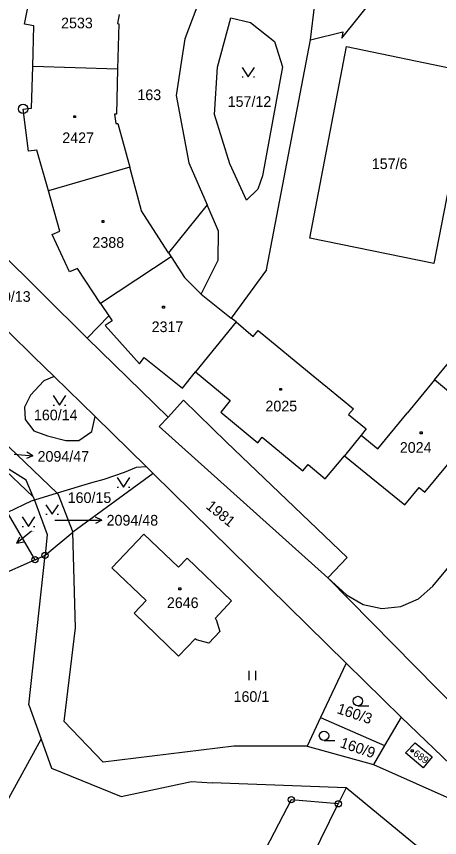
# Model space of a CAD drawing. Extents: x -795483 to -789093, y -1112258 to -1108741.
# Drawn here: x -791489.6 to -791422.1, y -1110887.7 to -1110756.8 of the extents above; entities that cross this region are included whole.
import ezdxf

# ---------------------------------------------------------------- set-up
doc = ezdxf.new("R2010")
doc.units = 0
for name, color, linetype in [('Komunikace', 7, 'Continuous'), ('Vrstva 1', 7, 'Continuous'), ('Vrstva 14', 7, 'Continuous'), ('Vrstva 15', 7, 'Continuous'), ('Vrstva 16', 7, 'Continuous'), ('Vrstva 2', 7, 'Continuous'), ('Vrstva 23', 7, 'Continuous'), ('Vrstva 25', 7, 'Continuous'), ('Vrstva 28', 7, 'Continuous')]:
    doc.layers.add(name, color=color, linetype=linetype)

msp = doc.modelspace()

# ---------------------------------------------------------------- linework, layer by layer
at = {"layer": 'Komunikace'}
msp.add_line((-791483.49, -1110837.07), (-791478.99, -1110837.07), dxfattribs=at)
at = {"layer": 'Vrstva 1'}
for p, q in [((-791437.75, -1110760.21), (-791428.43, -1110748.66)), ((-791488.32, -1110757.96), (-791486.94, -1110750.87)), ((-791459.97, -1110752.95), (-791462.76, -1110760.34)), ((-791442.7, -1110760.47), (-791442.04, -1110754.77)), ((-791473.24, -1110756.43), (-791473.51, -1110757.9)), ((-791486.85, -1110758.25), (-791488.32, -1110757.96)), ((-791486.99, -1110764.72), (-791486.85, -1110758.25)), ((-791473.51, -1110757.9), (-791473.29, -1110757.95)), ((-791473.29, -1110757.95), (-791473.48, -1110765.15)), ((-791442.7, -1110760.47), (-791437.56, -1110759.21)), ((-791437.56, -1110759.21), (-791437.75, -1110760.21)), ((-791462.76, -1110760.34), (-791463.34, -1110764.08)), ((-791442.84, -1110792.12), (-791436.99, -1110761.56)), ((-791436.99, -1110761.56), (-791417.16, -1110765.64)), ((-791487.22, -1110771.38), (-791486.99, -1110764.72)), ((-791473.48, -1110765.15), (-791486.99, -1110764.72)), ((-791463.34, -1110764.08), (-791464.17, -1110769.37)), ((-791473.48, -1110765.15), (-791473.67, -1110772.36)), ((-791417.16, -1110765.64), (-791423.03, -1110796.12)), ((-791464.17, -1110769.37), (-791462.12, -1110780.09)), ((-791488.55, -1110771.55), (-791487.22, -1110771.38)), ((-791487.72, -1110778.23), (-791488.55, -1110771.55)), ((-791473.67, -1110772.36), (-791473.98, -1110772.35)), ((-791473.98, -1110772.35), (-791473.77, -1110773.84)), ((-791473.77, -1110773.84), (-791473.47, -1110773.82)), ((-791473.47, -1110773.82), (-791471.56, -1110780.8)), ((-791423.19, -1110847.57), (-791365.28, -1110776.78)), ((-791486.37, -1110778.06), (-791487.72, -1110778.23)), ((-791484.52, -1110784.55), (-791486.37, -1110778.06)), ((-791462.12, -1110780.09), (-791459.22, -1110786.79)), ((-791471.56, -1110780.8), (-791484.52, -1110784.55)), ((-791469.67, -1110787.73), (-791471.56, -1110780.8)), ((-791482.72, -1110790.97), (-791484.52, -1110784.55)), ((-791459.22, -1110786.79), (-791465.39, -1110794.43)), ((-791468.83, -1110789.09), (-791469.67, -1110787.73)), ((-791497.1, -1110789.47), (-791478.33, -1110808.03)), ((-791465.39, -1110794.43), (-791468.83, -1110789.09)), ((-791483.9, -1110791.52), (-791482.72, -1110790.97)), ((-791481.16, -1110797.48), (-791483.9, -1110791.52)), ((-791423.03, -1110796.12), (-791442.84, -1110792.12)), ((-791465.39, -1110794.43), (-791464.97, -1110795.09)), ((-791464.97, -1110795.09), (-791476.23, -1110802.5)), ((-791464.97, -1110795.09), (-791462.82, -1110798.36)), ((-791479.89, -1110796.92), (-791481.16, -1110797.48)), ((-791476.23, -1110802.5), (-791479.89, -1110796.92)), ((-791462.82, -1110798.36), (-791460.15, -1110801.02)), ((-791460.15, -1110801.02), (-791455.35, -1110804.85)), ((-791476.23, -1110802.5), (-791474.86, -1110804.49)), ((-791474.86, -1110804.49), (-791478.33, -1110808.03)), ((-791474.34, -1110805.26), (-791475.47, -1110806.03)), ((-791474.86, -1110804.49), (-791474.34, -1110805.26)), ((-791454.59, -1110805.46), (-791455.35, -1110804.85)), ((-791475.47, -1110806.03), (-791470, -1110812.11)), ((-791454.59, -1110805.46), (-791461.06, -1110813.42)), ((-791454.59, -1110805.46), (-791451.85, -1110807.77)), ((-791486.83, -1110811), (-791490.83, -1110807.08)), ((-791478.33, -1110808.03), (-791465.44, -1110820.64)), ((-791451.85, -1110807.77), (-791451.08, -1110806.83)), ((-791451.08, -1110806.83), (-791442.29, -1110814.03)), ((-791486.83, -1110811), (-791483.61, -1110814.14)), ((-791470, -1110812.11), (-791469.23, -1110811.15)), ((-791469.23, -1110811.15), (-791463.16, -1110816.03)), ((-791422.97, -1110814.69), (-791420.74, -1110811.98)), ((-791483.61, -1110814.14), (-791485.27, -1110814.87)), ((-791483.61, -1110814.14), (-791477.08, -1110820.53)), ((-791463.16, -1110816.03), (-791461.06, -1110813.42)), ((-791461.06, -1110813.42), (-791455.51, -1110817.97)), ((-791442.29, -1110814.03), (-791440.01, -1110815.9)), ((-791485.27, -1110814.87), (-791487.36, -1110817.11)), ((-791440.01, -1110815.9), (-791435.88, -1110819.29)), ((-791422.97, -1110814.69), (-791427.33, -1110820)), ((-791415.16, -1110821.26), (-791422.97, -1110814.69)), ((-791487.36, -1110817.11), (-791488.33, -1110819.03)), ((-791455.51, -1110817.97), (-791457.05, -1110819.84)), ((-791488.33, -1110819.03), (-791488.23, -1110821)), ((-791435.88, -1110819.29), (-791436.65, -1110820.23)), ((-791488.23, -1110821), (-791486.84, -1110822.82)), ((-791477.6, -1110822.93), (-791477.08, -1110820.53)), ((-791477.08, -1110820.53), (-791468.87, -1110828.55)), ((-791465.44, -1110820.64), (-791466.84, -1110822.15)), ((-791457.05, -1110819.84), (-791451.15, -1110824.71)), ((-791436.65, -1110820.23), (-791433.87, -1110822.52)), ((-791432, -1110825.68), (-791427.33, -1110820)), ((-791466.84, -1110822.15), (-791439.95, -1110846.26)), ((-791424.49, -1110832.59), (-791415.16, -1110821.26)), ((-791486.84, -1110822.82), (-791484.67, -1110823.61)), ((-791484.67, -1110823.61), (-791481.75, -1110824.37)), ((-791479.69, -1110824.37), (-791477.6, -1110822.93)), ((-791434.66, -1110823.5), (-791437.28, -1110826.78)), ((-791433.87, -1110822.52), (-791434.66, -1110823.5)), ((-791434.66, -1110823.5), (-791432, -1110825.68)), ((-791492.04, -1110824.2), (-791483.14, -1110832.78)), ((-791481.75, -1110824.37), (-791479.69, -1110824.37)), ((-791451.15, -1110824.71), (-791450.41, -1110823.82)), ((-791450.41, -1110823.82), (-791443.93, -1110829.17)), ((-791488.09, -1110830.7), (-791496.99, -1110825.1)), ((-791440.36, -1110830.48), (-791437.28, -1110826.78)), ((-791437.28, -1110826.78), (-791427.69, -1110834.61)), ((-791492.46, -1110828.12), (-791486.94, -1110833.33)), ((-791470.54, -1110828.66), (-791472.44, -1110829.45)), ((-791468.87, -1110828.55), (-791470.54, -1110828.66)), ((-791468.87, -1110828.55), (-791467.8, -1110829.6)), ((-791443.93, -1110829.17), (-791443.12, -1110828.19)), ((-791443.12, -1110828.19), (-791440.36, -1110830.48)), ((-791467.8, -1110829.6), (-791480.64, -1110838.97)), ((-791472.44, -1110829.45), (-791475.71, -1110830.6)), ((-791467.8, -1110829.6), (-791437.06, -1110859.83)), ((-791486.94, -1110833.33), (-791488.09, -1110830.7)), ((-791477.66, -1110831.13), (-791483.14, -1110832.78)), ((-791475.71, -1110830.6), (-791477.66, -1110831.13)), ((-791483.14, -1110832.78), (-791486.74, -1110833.86)), ((-791483.14, -1110832.78), (-791482.96, -1110832.96)), ((-791427.69, -1110834.61), (-791425.41, -1110831.83)), ((-791425.41, -1110831.83), (-791424.49, -1110832.59)), ((-791487.29, -1110834.03), (-791491.03, -1110835.86)), ((-791486.74, -1110833.86), (-791487.29, -1110834.03)), ((-791486.94, -1110833.33), (-791486.74, -1110833.86)), ((-791486.74, -1110833.86), (-791484.7, -1110839.35)), ((-791482.96, -1110832.96), (-791480.64, -1110838.97)), ((-791486.66, -1110843.36), (-791491.03, -1110835.86)), ((-791485.05, -1110842.65), (-791480.64, -1110838.97)), ((-791484.7, -1110839.35), (-791485.05, -1110842.65)), ((-791480.22, -1110854.23), (-791480.64, -1110838.97)), ((-791474.4, -1110844.64), (-791469.28, -1110839.31)), ((-791469.28, -1110839.31), (-791463.79, -1110844.57)), ((-791486.66, -1110843.36), (-791496.2, -1110847.61)), ((-791487.62, -1110866.5), (-791485.05, -1110842.65)), ((-791486.66, -1110843.36), (-791485.05, -1110842.65)), ((-791463.79, -1110844.57), (-791462.41, -1110843.13)), ((-791462.41, -1110843.13), (-791455.32, -1110849.91)), ((-791468.91, -1110849.89), (-791474.4, -1110844.64)), ((-791439.95, -1110846.26), (-791436.97, -1110848.98)), ((-791439.95, -1110846.26), (-791418.75, -1110867.78)), ((-791425.5, -1110849.59), (-791423.19, -1110847.57)), ((-791470.84, -1110851.91), (-791468.91, -1110849.89)), ((-791455.32, -1110849.91), (-791457.95, -1110852.71)), ((-791436.97, -1110848.98), (-791434.35, -1110850.5)), ((-791428.33, -1110850.82), (-791425.5, -1110849.59)), ((-791434.35, -1110850.5), (-791431.37, -1110851.16)), ((-791431.37, -1110851.16), (-791428.33, -1110850.82)), ((-791463.75, -1110858.73), (-791470.84, -1110851.91)), ((-791457.95, -1110852.71), (-791457.77, -1110852.9)), ((-791457.77, -1110852.9), (-791457.18, -1110854.81)), ((-791481.99, -1110869.17), (-791480.22, -1110854.23)), ((-791457.18, -1110854.81), (-791458.93, -1110856.65)), ((-791461.1, -1110855.97), (-791463.75, -1110858.73)), ((-791460.9, -1110856.14), (-791461.1, -1110855.97)), ((-791458.93, -1110856.65), (-791460.9, -1110856.14)), ((-791437.06, -1110859.83), (-791441.14, -1110868.53)), ((-791428.26, -1110868.46), (-791437.06, -1110859.83)), ((-791487.62, -1110866.5), (-791485.66, -1110871.99)), ((-791475.78, -1110875.66), (-791481.99, -1110869.17)), ((-791441.14, -1110868.53), (-791443.27, -1110873.08)), ((-791441.14, -1110868.53), (-791430.93, -1110872.98)), ((-791428.26, -1110868.46), (-791430.93, -1110872.98)), ((-791416.58, -1110879.71), (-791428.26, -1110868.46)), ((-791500.17, -1110898.3), (-791485.66, -1110871.99)), ((-791485.66, -1110871.99), (-791484.02, -1110876.57)), ((-791454.96, -1110873.11), (-791475.78, -1110875.66)), ((-791443.27, -1110873.08), (-791454.96, -1110873.11)), ((-791443.27, -1110873.08), (-791432.7, -1110875.99)), ((-791430.93, -1110872.98), (-791432.7, -1110875.99)), ((-791432.7, -1110875.99), (-791418.58, -1110882.32)), ((-791484.02, -1110876.57), (-791472.93, -1110881.09)), ((-791472.93, -1110881.09), (-791461.72, -1110878.74)), ((-791461.72, -1110878.74), (-791458.41, -1110878.94)), ((-791437.03, -1110879.71), (-791458.41, -1110878.94)), ((-791437.03, -1110879.71), (-791438.3, -1110882.28)), ((-791417.23, -1110896), (-791437.03, -1110879.71)), ((-791445.79, -1110881.63), (-791470.21, -1110928.14)), ((-791450.32, -1110906.63), (-791438.3, -1110882.28)), ((-791438.3, -1110882.28), (-791445.79, -1110881.63))]:
    msp.add_line(p, q, dxfattribs=at)
at = {"layer": 'Vrstva 16'}
for p, q in [((-791486.99, -1110826.81), (-791487.94, -1110826.22)), ((-791489.98, -1110826.52), (-791486.99, -1110826.81)), ((-791486.99, -1110826.81), (-791488.04, -1110827.21)), ((-791475.99, -1110837.07), (-791476.99, -1110836.57)), ((-791478.99, -1110837.07), (-791475.99, -1110837.07)), ((-791475.99, -1110837.07), (-791476.99, -1110837.57)), ((-791487.24, -1110838.82), (-791489.54, -1110840.75)), ((-791489.54, -1110840.75), (-791489.09, -1110839.72)), ((-791489.54, -1110840.75), (-791488.45, -1110840.49))]:
    msp.add_line(p, q, dxfattribs=at)
at = {"layer": 'Vrstva 2'}
for p, q in [((-791457.53, -1110764.85), (-791455.42, -1110757)), ((-791455.42, -1110757), (-791452.28, -1110757.7)), ((-791452.28, -1110757.7), (-791448.49, -1110760.77)), ((-791449.72, -1110797.17), (-791442.7, -1110760.47)), ((-791448.49, -1110760.77), (-791447.17, -1110764.79)), ((-791447.17, -1110764.79), (-791450.37, -1110782.17)), ((-791458.02, -1110772.39), (-791457.53, -1110764.85)), ((-791455.6, -1110780.24), (-791458.02, -1110772.39)), ((-791452.93, -1110786.04), (-791455.6, -1110780.24)), ((-791450.37, -1110782.17), (-791451.1, -1110784.28)), ((-791451.1, -1110784.28), (-791452.93, -1110786.04)), ((-791457.42, -1110790.98), (-791459.22, -1110786.79)), ((-791457.47, -1110795.6), (-791457.42, -1110790.98)), ((-791460.15, -1110801.02), (-791457.47, -1110795.6)), ((-791449.72, -1110797.17), (-791455.35, -1110804.85)), ((-791465.44, -1110820.64), (-791462.97, -1110817.95)), ((-791462.97, -1110817.95), (-791456.1, -1110824.65)), ((-791436.9, -1110842.99), (-791456.1, -1110824.65)), ((-791436.9, -1110842.99), (-791439.95, -1110846.26)), ((-791427.56, -1110874.16), (-791426.04, -1110872.56)), ((-791426.04, -1110872.56), (-791423.33, -1110874.81)), ((-791424.73, -1110876.52), (-791427.56, -1110874.16)), ((-791423.33, -1110874.81), (-791424.73, -1110876.52))]:
    msp.add_line(p, q, dxfattribs=at)
at = {"layer": 'Vrstva 23'}
for p, q in [((-791453.64, -1110764.88), (-791452.64, -1110766.38)), ((-791452.64, -1110766.38), (-791451.64, -1110764.88)), ((-791453.64, -1110766.38), (-791453.44, -1110766.38)), ((-791451.84, -1110766.38), (-791451.64, -1110766.38)), ((-791483.77, -1110817.21), (-791482.77, -1110818.71)), ((-791482.77, -1110818.71), (-791481.77, -1110817.21)), ((-791483.77, -1110818.71), (-791483.57, -1110818.71)), ((-791481.97, -1110818.71), (-791481.77, -1110818.71)), ((-791473.54, -1110830.28), (-791472.54, -1110831.78)), ((-791472.54, -1110831.78), (-791471.54, -1110830.28)), ((-791473.54, -1110831.78), (-791473.34, -1110831.78)), ((-791471.74, -1110831.78), (-791471.54, -1110831.78)), ((-791484.92, -1110834.61), (-791483.92, -1110836.11)), ((-791483.92, -1110836.11), (-791482.92, -1110834.61)), ((-791488.71, -1110836.55), (-791487.71, -1110838.05)), ((-791487.71, -1110838.05), (-791486.71, -1110836.55)), ((-791484.92, -1110836.11), (-791484.72, -1110836.11)), ((-791483.12, -1110836.11), (-791482.92, -1110836.11)), ((-791488.71, -1110838.05), (-791488.51, -1110838.05)), ((-791486.91, -1110838.05), (-791486.71, -1110838.05)), ((-791452.49, -1110862.59), (-791452.49, -1110861.09)), ((-791451.49, -1110861.09), (-791451.49, -1110862.59)), ((-791435.16, -1110866.64), (-791433.41, -1110866.64)), ((-791440.57, -1110872.17), (-791438.82, -1110872.17))]:
    msp.add_line(p, q, dxfattribs=at)
for centre in [(-791435.16, -1110865.89), (-791440.57, -1110871.42)]:
    msp.add_circle(centre, 0.75, dxfattribs=at)
at = {"layer": 'Vrstva 25'}
for p, q in [((-791480.48, -1110772.59), (-791480.18, -1110772.59)), ((-791480.48, -1110772.89), (-791480.48, -1110772.59)), ((-791480.18, -1110772.59), (-791480.18, -1110772.89)), ((-791480.18, -1110772.89), (-791480.48, -1110772.89)), ((-791475.96, -1110789.28), (-791475.66, -1110789.28)), ((-791475.96, -1110789.58), (-791475.96, -1110789.28)), ((-791475.66, -1110789.58), (-791475.96, -1110789.58)), ((-791475.66, -1110789.28), (-791475.66, -1110789.58)), ((-791466.31, -1110802.96), (-791466.01, -1110802.96)), ((-791466.31, -1110803.26), (-791466.31, -1110802.96)), ((-791466.01, -1110803.26), (-791466.31, -1110803.26)), ((-791466.01, -1110802.96), (-791466.01, -1110803.26)), ((-791447.64, -1110816.06), (-791447.34, -1110816.06)), ((-791447.64, -1110816.36), (-791447.64, -1110816.06)), ((-791447.34, -1110816.36), (-791447.64, -1110816.36)), ((-791447.34, -1110816.06), (-791447.34, -1110816.36)), ((-791425.23, -1110822.97), (-791424.93, -1110822.97)), ((-791425.23, -1110823.27), (-791425.23, -1110822.97)), ((-791424.93, -1110823.27), (-791425.23, -1110823.27)), ((-791424.93, -1110822.97), (-791424.93, -1110823.27)), ((-791463.73, -1110847.87), (-791463.43, -1110847.87)), ((-791463.73, -1110848.17), (-791463.73, -1110847.87)), ((-791463.43, -1110848.17), (-791463.73, -1110848.17)), ((-791463.43, -1110847.87), (-791463.43, -1110848.17)), ((-791426.67, -1110873.68), (-791426.37, -1110873.68)), ((-791426.67, -1110873.98), (-791426.67, -1110873.68)), ((-791426.37, -1110873.98), (-791426.67, -1110873.98)), ((-791426.37, -1110873.68), (-791426.37, -1110873.98))]:
    msp.add_line(p, q, dxfattribs=at)
at = {"layer": 'Vrstva 28'}
for centre, radius in [((-791488.55, -1110771.49), 0.75), ((-791488.55, -1110771.49), 0.01), ((-791486.66, -1110843.36), 0.5), ((-791486.66, -1110843.36), 0.01), ((-791485.05, -1110842.65), 0.5), ((-791485.05, -1110842.65), 0.01), ((-791445.79, -1110881.63), 0.5), ((-791445.79, -1110881.63), 0.01), ((-791438.3, -1110882.28), 0.5), ((-791438.3, -1110882.28), 0.01)]:
    msp.add_circle(centre, radius, dxfattribs=at)

# ---------------------------------------------------------------- texts
at = {"layer": 'Vrstva 14'}
for s, height, p in [('163', 1.7, (-791470.33, -1110770.1)), ('157/12', 1.7, (-791455.93, -1110771.17)), ('157/6', 1.7, (-791432.95, -1110781.08)), ('160/14', 1.7, (-791486.83, -1110821.14)), ('160/15', 1.7, (-791481.45, -1110834.32)), ('2094/48', 0.1, (-791483.49, -1110837.07)), ('402/10', 0.1, (-791487.24, -1110838.82)), ('160/1', 1.7, (-791454.99, -1110866.03))]:
    msp.add_text(s, height=height, dxfattribs=at).set_placement(p)
for s, rotation, p in [('1981', 320.8067, (-791459.53, -1110835.06)), ('160/3', 341.565, (-791438.63, -1110867.8)), ('160/9', 341.3935, (-791438.14, -1110873.23))]:
    msp.add_text(s, height=1.7, rotation=rotation, dxfattribs=at).set_placement(p)
at = {"layer": 'Vrstva 15'}
for s, p in [('2533', (-791482.5, -1110758.65)), ('2427', (-791482.31, -1110776.95)), ('2388', (-791477.5, -1110793.64)), ('2317', (-791468.06, -1110807.08)), ('2025', (-791449.91, -1110819.72)), ('2024', (-791428.48, -1110826.32)), ('2646', (-791465.63, -1110851.07))]:
    msp.add_text(s, height=1.7, dxfattribs=at).set_placement(p)
msp.add_text('689', height=1.14, rotation=324.5044, dxfattribs=at).set_placement((-791426.46, -1110874.5))
at = {"layer": 'Vrstva 16'}
for s, p in [('160/13', (-791494.31, -1110802.25)), ('2094/47', (-791486.25, -1110827.74)), ('2094/48', (-791475.24, -1110837.92))]:
    msp.add_text(s, height=1.7, dxfattribs=at).set_placement(p)

doc.saveas('drawing.dxf')
